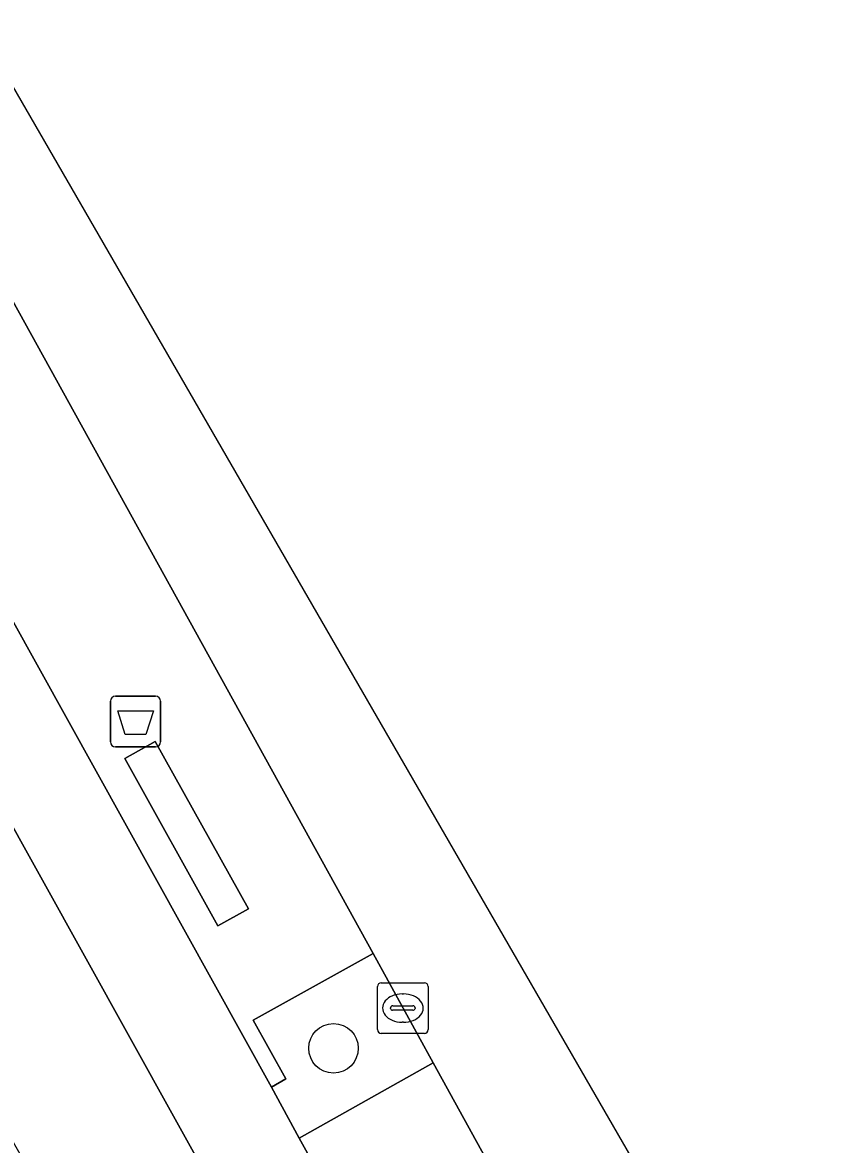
# Model space of a CAD drawing. Extents: x 161838 to 162344, y 381620 to 382160.
# Drawn here: x 162075.69 to 162091.75, y 381931.34 to 381953.49 of the extents above; entities that cross this region are included whole.
import ezdxf

# ---------------------------------------------------------------- set-up
doc = ezdxf.new("R2010")
doc.units = 0
for name, color, linetype in [('IMGEO_Afvalbak', 7, 'Continuous'), ('IMGEO_Boom', 7, 'Continuous'), ('IMGEO_Groenvoorziening', 7, 'Continuous'), ('IMGEO_Kolk', 7, 'Continuous'), ('IMGEO_Parkeervlak_open', 7, 'Continuous'), ('IMGEO_Rijbaan_lokaal_gesloten', 7, 'Continuous'), ('IMGEO_Voetpad_gesloten', 7, 'Continuous'), ('IMGEO_Voetpad_open', 7, 'Continuous')]:
    doc.layers.add(name, color=color, linetype=linetype)

msp = doc.modelspace()

# ---------------------------------------------------------------- linework, layer by layer
at = {"layer": 'IMGEO_Afvalbak'}
for p, q in [((162077.422, 381939.288), (162077.422, 381940.088)), ((162077.422, 381940.088), (162077.422, 381939.288)), ((162077.522, 381940.188), (162078.312, 381940.188)), ((162078.312, 381940.188), (162077.522, 381940.188)), ((162078.412, 381940.088), (162078.412, 381939.288)), ((162078.412, 381939.288), (162078.412, 381940.088)), ((162078.312, 381939.188), (162077.522, 381939.188)), ((162077.522, 381939.188), (162078.312, 381939.188))]:
    msp.add_line(p, q, dxfattribs=at)
msp.add_lwpolyline([(162077.565, 381939.902), (162078.269, 381939.902), (162078.12, 381939.432), (162077.714, 381939.432), (162077.565, 381939.902)], dxfattribs=at)
for centre, start, end in [((162077.522, 381940.088), 90, 180), ((162077.522, 381940.088), 90, 180), ((162078.312, 381940.088), 0, 90), ((162078.312, 381940.088), 360, 90), ((162077.522, 381939.288), 180, 270), ((162077.522, 381939.288), 180, 270), ((162078.312, 381939.288), 270, 0), ((162078.312, 381939.288), 270, 0)]:
    msp.add_arc(centre, 0.1, start, end, dxfattribs=at)
at = {"layer": 'IMGEO_Boom'}
msp.add_circle((162081.824, 381933.237), 0.489, dxfattribs=at)
at = {"layer": 'IMGEO_Groenvoorziening'}
msp.add_lwpolyline([(162082.607, 381935.111), (162080.236, 381933.792), (162080.884, 381932.631), (162080.602, 381932.468), (162081.149, 381931.463), (162083.793, 381932.952)], close=True, dxfattribs=at)
at = {"layer": 'IMGEO_Kolk'}
for p, q in [((162082.692, 381933.605), (162082.692, 381934.457)), ((162082.767, 381934.531), (162083.619, 381934.531)), ((162083.693, 381934.457), (162083.693, 381933.605)), ((162083.18, 381934.311), (162083.205, 381934.311)), ((162082.951, 381934.025), (162082.951, 381934.037)), ((162083.389, 381933.988), (162082.991, 381933.988)), ((162082.994, 381934.074), (162083.392, 381934.074)), ((162083.435, 381934.037), (162083.435, 381934.025)), ((162083.203, 381933.751), (162083.178, 381933.751)), ((162083.619, 381933.531), (162082.767, 381933.531))]:
    msp.add_line(p, q, dxfattribs=at)
for points in [[(162082.692, 381933.605), (162082.692, 381934.457)], [(162082.767, 381934.531), (162083.619, 381934.531)], [(162083.693, 381934.457), (162083.693, 381933.605)], [(162083.619, 381933.531), (162082.767, 381933.531)]]:
    msp.add_lwpolyline(points, dxfattribs=at)
for centre, radius, start, end in [((162082.769, 381934.455), 0.0765, 91.552, 178.448), ((162082.769, 381934.455), 0.0765, 91.552, 178.448), ((162083.617, 381934.455), 0.0765, 1.552, 88.448), ((162083.617, 381934.455), 0.0765, 1.552, 88.448), ((162082.991, 381934.034), 0.0403, 85.8775, 175.7526), ((162082.988, 381934.024), 0.0366, 178.938, 274.7102), ((162083.392, 381934.031), 0.043, 264.8664, 352.4533), ((162083.396, 381934.036), 0.0386, 1.7309, 96.639), ((162082.769, 381933.607), 0.0765, 181.552, 268.448), ((162082.769, 381933.607), 0.0765, 181.552, 268.448), ((162083.617, 381933.607), 0.0765, 271.552, 358.448), ((162083.617, 381933.607), 0.0765, 271.552, 358.448)]:
    msp.add_arc(centre, radius, start, end, dxfattribs=at)
for centre, major_axis, ratio, start_param, end_param in [((162083.179, 381934.031), (-0.387, 0.002), 0.722429, 4.712389, 7.853982), ((162083.204, 381934.031), (-0.39, 0.002), 0.717154, 1.570796, 4.712389)]:
    msp.add_ellipse(centre, major_axis=major_axis, ratio=ratio, start_param=start_param, end_param=end_param, dxfattribs=at)
at = {"layer": 'IMGEO_Parkeervlak_open'}
msp.add_lwpolyline([(162085.682, 381929.519), (162083.793, 381932.952), (162081.149, 381931.463), (162083.042, 381928.054), (162090.167, 381915.302), (162092.687, 381916.789)], close=True, dxfattribs=at)
at = {"layer": 'IMGEO_Rijbaan_lokaal_gesloten'}
for points in [[(162145.259, 381854.842), (162135.308, 381862.267), (162112.413, 381888.285), (162074.133, 381954.589), (162056.257, 381987.116), (162039.393, 382017.803), (162035.676, 382024.566), (162020.205, 382044.026), (162018.616, 382046.024), (161957.883, 382126.571)], [(162052.156, 381989.515), (162059.541, 381976.691), (162060.183, 381975.633), (162062.982, 381970.801), (162063.362, 381970.116), (162074.557, 381949.731), (162075.351, 381948.25), (162082.607, 381935.111), (162083.793, 381932.952), (162085.682, 381929.519), (162092.687, 381916.789), (162101.169, 381901.585), (162104.943, 381895.096), (162107.401, 381891.02), (162110.364, 381886.414)]]:
    msp.add_lwpolyline(points, dxfattribs=at)
at = {"layer": 'IMGEO_Voetpad_gesloten'}
msp.add_lwpolyline([(162098.586, 381900.124), (162096.572, 381903.769), (162091.753, 381912.428), (162090.167, 381915.302), (162083.042, 381928.054), (162081.149, 381931.463), (162080.602, 381932.468), (162072.542, 381946.984), (162070.413, 381950.888), (162062.149, 381965.788), (162060.262, 381969.214), (162058.476, 381968.271), (162102.392, 381889.138), (162103.406, 381887.421), (162107.813, 381880.741), (162110.7, 381876.627)], dxfattribs=at)
msp.add_lwpolyline([(162078.303, 381939.295), (162077.705, 381938.96), (162079.539, 381935.653), (162080.146, 381935.99)], close=True, dxfattribs=at)
at = {"layer": 'IMGEO_Voetpad_open'}
msp.add_lwpolyline([(162102.392, 381889.138), (162058.476, 381968.271), (162055.738, 381973.205), (162053.684, 381972.093), (162053.805, 381971.851), (162057.297, 381965.039), (162058.486, 381962.719), (162058.681, 381962.82), (162062.507, 381955.382), (162062.347, 381955.3), (162066.371, 381947.822), (162069.509, 381941.843), (162074.751, 381932.689), (162075.894, 381930.692), (162084.904, 381914.958)], dxfattribs=at)
for points in [[(162075.351, 381948.25), (162072.932, 381946.907), (162072.804, 381947.127), (162072.542, 381946.984), (162080.602, 381932.468), (162080.884, 381932.631), (162080.236, 381933.792), (162082.607, 381935.111)], [(162078.303, 381939.295), (162080.146, 381935.99), (162079.539, 381935.653), (162077.705, 381938.96)]]:
    msp.add_lwpolyline(points, close=True, dxfattribs=at)

doc.saveas('drawing.dxf')
